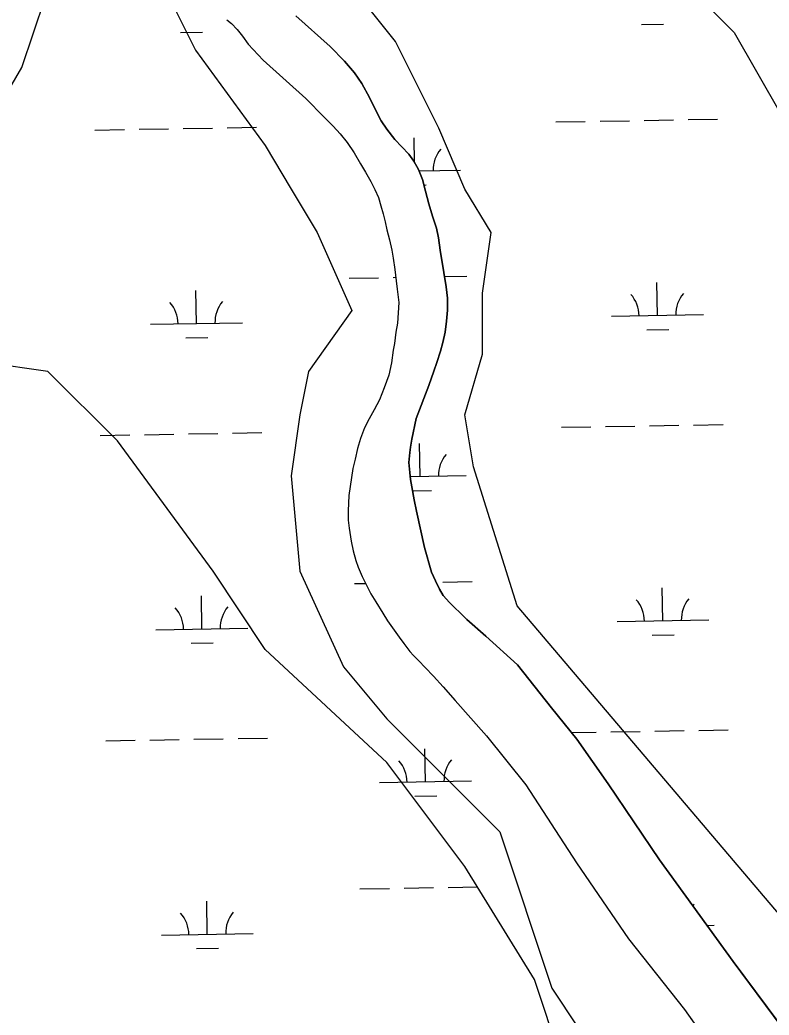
# Model space of a CAD drawing. Extents: x 3903937 to 3942190, y 260677 to 286651.
# Drawn here: x 3926819 to 3927635, y 268970 to 270054 of the extents above; entities that cross this region are included whole.
import ezdxf

# ---------------------------------------------------------------- set-up
doc = ezdxf.new("R2010")
doc.units = 0
for name, color, linetype in [('V-SITE-VEGE', 7, 'Continuous'), ('V-TOPO-SHOR', 7, 'Continuous'), ('V-WETL-SWMP', 7, 'Continuous')]:
    doc.layers.add(name, color=color, linetype=linetype)

msp = doc.modelspace()

# ---------------------------------------------------------------- linework, layer by layer
at = {"layer": 'V-SITE-VEGE'}
for points in [[(3926793.3, 270409.3), (3926821.7, 270399.8), (3926840.6, 270371.5), (3926906.8, 270286.3), (3926944.6, 270220.1), (3926963.5, 270116), (3927010.8, 270021.4), (3927086.5, 269917.3), (3927114.8, 269870), (3927143.2, 269822.7), (3927181, 269737.5), (3927133.8, 269671.3), (3927124.3, 269624), (3927114.8, 269557.7), (3927124.3, 269453.6), (3927171.6, 269349.6), (3927218.9, 269292.8), (3927341.8, 269169.8), (3927398.6, 268999.5), (3927455.3, 268914.3)], [(3926755.5, 269888.9), (3926821.7, 270002.4), (3926859.5, 270116), (3926859.5, 270182.2), (3926821.7, 270248.4), (3926783.8, 270314.7)], [(3927483.7, 270153.8), (3927597.2, 270040.3), (3927672.8, 269907.8), (3927720.1, 269851), (3927767.4, 269765.9), (3927795.8, 269699.7), (3927852.5, 269567.2), (3927890.3, 269491.5), (3927937.6, 269425.3), (3928003.8, 269321.2), (3928060.6, 269245.5), (3928107.9, 269179.2), (3928136.2, 269122.5), (3928193, 269046.8), (3928249.7, 268952.2)], [(3927871.4, 268753.5), (3927682.3, 269037.3), (3927360.7, 269415.8), (3927313.4, 269567.2), (3927304, 269624), (3927322.9, 269690.2), (3927322.9, 269756.4), (3927332.4, 269822.7), (3927304, 269870), (3927275.6, 269936.2), (3927228.3, 270030.8), (3927190.5, 270078.1)], [(3927408, 268923.8), (3927379.6, 269008.9), (3927304, 269131.9), (3927218.9, 269245.5), (3927086.5, 269368.5), (3927029.7, 269453.6), (3926925.7, 269595.6), (3926850, 269671.3), (3926783.8, 269680.7)]]:
    msp.add_lwpolyline(points, dxfattribs=at)
at = {"layer": 'V-TOPO-SHOR'}
for points in [[(3927044.6, 270054.2), (3927050, 270050.2), (3927056.1, 270043.9), (3927061.8, 270036.5), (3927068.1, 270027.8), (3927084.3, 270010.5), (3927130.9, 269968.4), (3927150.8, 269948.3), (3927160.6, 269938.5), (3927168.2, 269930.1), (3927175.8, 269920.7), (3927183.4, 269909.4), (3927190.1, 269897.3), (3927195.6, 269888.4), (3927201.4, 269878.2), (3927205.8, 269869.4), (3927209.7, 269860.6), (3927212.5, 269851.7), (3927214.8, 269843.1), (3927217, 269834.4), (3927219.1, 269825.5), (3927221.8, 269814.8), (3927224.5, 269803.5), (3927225.7, 269794.6), (3927227.5, 269782.2), (3927229, 269770), (3927230.3, 269760.8), (3927231.3, 269752.3), (3927231.9, 269746.5), (3927230.4, 269724), (3927228.7, 269714.2), (3927227.4, 269701.7), (3927226, 269694.6), (3927224, 269680.8), (3927221, 269667.1), (3927216.1, 269653.4), (3927211, 269640.3), (3927205, 269629.3), (3927199.6, 269619.6), (3927194.5, 269609.9), (3927190.2, 269598.2)], [(3927120, 270058.7), (3927157.3, 270025.1), (3927172.9, 270009.2), (3927183.7, 269996.4), (3927191.7, 269984.9), (3927200.2, 269969.8), (3927205.4, 269958.3), (3927212.8, 269944.4), (3927218.9, 269935.2), (3927227.7, 269924.1), (3927235.3, 269915.9), (3927242.7, 269907.9), (3927248.2, 269900.3), (3927253.4, 269891.3), (3927257.6, 269880.4), (3927261, 269867.7), (3927264.5, 269853.8), (3927268.7, 269840.5), (3927273, 269827.2), (3927275.3, 269816.8), (3927277.1, 269803.4), (3927281.1, 269779.1), (3927283.7, 269763.5), (3927285, 269751.2), (3927285.1, 269737.9), (3927284, 269726), (3927282.6, 269714.1), (3927280, 269702.9), (3927277.2, 269693.3), (3927273.5, 269681), (3927270, 269671.6), (3927264.7, 269656.1), (3927250.8, 269620), (3927246.2, 269597.5), (3927244.7, 269588.9), (3927244, 269582.9), (3927243, 269572.2), (3927243.9, 269561.3), (3927244.8, 269553.4), (3927246.1, 269545.5), (3927248.6, 269531.3), (3927251.1, 269519.1), (3927260.1, 269479.4), (3927267.7, 269452.7), (3927271.8, 269443.1), (3927276.3, 269434), (3927280.2, 269427.4), (3927287, 269419.7), (3927292.5, 269414), (3927298.6, 269408.5), (3927305.9, 269401), (3927326.8, 269382.9), (3927361.2, 269351.7), (3927398.1, 269304.7), (3927425.6, 269270.7), (3927460, 269222.1), (3927515.7, 269139.2), (3927596, 269028.7), (3927670, 268929.1)], [(3927190.2, 269598.2), (3927187, 269587.5), (3927184.5, 269575.6), (3927182, 269565.4), (3927177.4, 269536.3), (3927177, 269519.5), (3927176.9, 269509.3), (3927178.1, 269500.6), (3927180.2, 269486.5), (3927182.4, 269475.9), (3927185.3, 269465.2), (3927187.7, 269458.2), (3927191.9, 269448), (3927197.1, 269437.8), (3927201.4, 269429), (3927207, 269420.3), (3927214.6, 269408), (3927219.7, 269399.7), (3927232.3, 269381.7), (3927237.5, 269374.8), (3927243.8, 269366.1), (3927248, 269361.8), (3927253.6, 269356.2), (3927260.7, 269348.9), (3927269.6, 269339.2), (3927280.3, 269327.6), (3927293.4, 269312.7), (3927327.6, 269274.2), (3927370.4, 269221.1), (3927425.5, 269135.9), (3927482.1, 269053.1), (3927543, 268976.2), (3927620.9, 268866)]]:
    msp.add_lwpolyline(points, dxfattribs=at)
at = {"layer": 'V-WETL-SWMP'}
for p, q in [((3927044.6, 270054.2), (3927050, 270050.2)), ((3927050, 270050.2), (3927056.1, 270043.9)), ((3927157.3, 270025.1), (3927120, 270058.7)), ((3927496, 270049.3), (3927520, 270049.7)), ((3926994.2, 270040.5), (3927018.2, 270040.9)), ((3927056.1, 270043.9), (3927061.8, 270036.5)), ((3927061.8, 270036.5), (3927068.1, 270027.8)), ((3927068.1, 270027.8), (3927084.3, 270010.5)), ((3927172.9, 270009.2), (3927157.3, 270025.1)), ((3927084.3, 270010.5), (3927130.9, 269968.4)), ((3927183.7, 269996.4), (3927172.9, 270009.2)), ((3927191.7, 269984.9), (3927183.7, 269996.4)), ((3927200.2, 269969.8), (3927191.7, 269984.9)), ((3927130.9, 269968.4), (3927150.8, 269948.3)), ((3927205.4, 269958.3), (3927200.2, 269969.8)), ((3927212.8, 269944.4), (3927205.4, 269958.3)), ((3927150.8, 269948.3), (3927160.6, 269938.5)), ((3927218.9, 269935.2), (3927212.8, 269944.4)), ((3927403, 269943), (3927435, 269943.6)), ((3927451, 269943.9), (3927483, 269944.4)), ((3927499, 269944.7), (3927531, 269945.3)), ((3927547, 269945.6), (3927579, 269946.1)), ((3926901.2, 269934.2), (3926933.2, 269934.8)), ((3926949.2, 269935), (3926981.2, 269935.6)), ((3926997.2, 269935.9), (3927029.2, 269936.4)), ((3927045.2, 269936.7), (3927077.2, 269937.3)), ((3927160.6, 269938.5), (3927168.2, 269930.1)), ((3927168.2, 269930.1), (3927175.8, 269920.7)), ((3927227.7, 269924.1), (3927218.9, 269935.2)), ((3927175.8, 269920.7), (3927183.4, 269909.4)), ((3927235.3, 269915.9), (3927227.7, 269924.1)), ((3927249.2, 269898.5), (3927248.7, 269925.6)), ((3927183.4, 269909.4), (3927190.1, 269897.3)), ((3927242.7, 269907.9), (3927235.3, 269915.9)), ((3927248.2, 269900.3), (3927242.7, 269907.9)), ((3927253.4, 269891.3), (3927248.2, 269900.3)), ((3927190.1, 269897.3), (3927195.6, 269888.4)), ((3927195.6, 269888.4), (3927201.4, 269878.2)), ((3927257.6, 269880.4), (3927253.4, 269891.3)), ((3927254, 269889.7), (3927299.3, 269890.4)), ((3927201.4, 269878.2), (3927205.8, 269869.4)), ((3927261, 269867.7), (3927257.6, 269880.4)), ((3927205.8, 269869.4), (3927209.7, 269860.6)), ((3927259.2, 269874.3), (3927261.6, 269874.4)), ((3927264.5, 269853.8), (3927261, 269867.7)), ((3927209.7, 269860.6), (3927212.5, 269851.7)), ((3927212.5, 269851.7), (3927214.8, 269843.1)), ((3927268.7, 269840.5), (3927264.5, 269853.8)), ((3927214.8, 269843.1), (3927217, 269834.4)), ((3927217, 269834.4), (3927219.1, 269825.5)), ((3927273, 269827.2), (3927268.7, 269840.5)), ((3927219.1, 269825.5), (3927221.8, 269814.8)), ((3927275.3, 269816.8), (3927273, 269827.2)), ((3927221.8, 269814.8), (3927224.5, 269803.5)), ((3927277.1, 269803.4), (3927275.3, 269816.8)), ((3927224.5, 269803.5), (3927225.7, 269794.6)), ((3927281.1, 269779.1), (3927277.1, 269803.4)), ((3927225.7, 269794.6), (3927227.5, 269782.2)), ((3927227.5, 269782.2), (3927229, 269770)), ((3927283.7, 269763.5), (3927281.1, 269779.1)), ((3927178, 269772.9), (3927210, 269773.4)), ((3927226, 269773.7), (3927228.5, 269773.8)), ((3927229, 269770), (3927230.3, 269760.8)), ((3927281.8, 269774.7), (3927306, 269775.1)), ((3927513.6, 269732.3), (3927513, 269768.3)), ((3927011.8, 269723.5), (3927011.1, 269759.5)), ((3927230.3, 269760.8), (3927231.3, 269752.3)), ((3927285, 269751.2), (3927283.7, 269763.5)), ((3927231.9, 269746.5), (3927230.4, 269724)), ((3927231.3, 269752.3), (3927231.9, 269746.5)), ((3927285.1, 269737.9), (3927285, 269751.2)), ((3927284, 269726), (3927285.1, 269737.9)), ((3926961.8, 269722.6), (3927061.8, 269724.4)), ((3927282.6, 269714.1), (3927284, 269726)), ((3927463.6, 269731.5), (3927563.6, 269733.2)), ((3927228.7, 269714.2), (3927227.4, 269701.7)), ((3927230.4, 269724), (3927228.7, 269714.2)), ((3927280, 269702.9), (3927282.6, 269714.1)), ((3927501.9, 269716.7), (3927525.9, 269717.1)), ((3927000, 269707.9), (3927024, 269708.3)), ((3927277.2, 269693.3), (3927280, 269702.9)), ((3927226, 269694.6), (3927224, 269680.8)), ((3927227.4, 269701.7), (3927226, 269694.6)), ((3927273.5, 269681), (3927277.2, 269693.3)), ((3927224, 269680.8), (3927221, 269667.1)), ((3927270, 269671.6), (3927273.5, 269681)), ((3927264.7, 269656.1), (3927270, 269671.6)), ((3927221, 269667.1), (3927216.1, 269653.4)), ((3927216.1, 269653.4), (3927211, 269640.3)), ((3927250.8, 269620), (3927264.7, 269656.1)), ((3927211, 269640.3), (3927205, 269629.3)), ((3927205, 269629.3), (3927199.6, 269619.6)), ((3927199.6, 269619.6), (3927194.5, 269609.9)), ((3927246.2, 269597.5), (3927250.8, 269620)), ((3927194.5, 269609.9), (3927190.2, 269598.2)), ((3927408.9, 269610.4), (3927440.9, 269611)), ((3927456.9, 269611.2), (3927488.9, 269611.8)), ((3927504.9, 269612.1), (3927536.9, 269612.7)), ((3927552.9, 269612.9), (3927584.9, 269613.5)), ((3926907, 269601.6), (3926939, 269602.1)), ((3926955, 269602.4), (3926987, 269603)), ((3927003, 269603.3), (3927035, 269603.8)), ((3927051, 269604.1), (3927083, 269604.7)), ((3927190.2, 269598.2), (3927186.9, 269587.5)), ((3927244.7, 269588.9), (3927246.2, 269597.5)), ((3927186.9, 269587.5), (3927184.5, 269575.6)), ((3927244, 269582.9), (3927244.7, 269588.9)), ((3927255.2, 269556.9), (3927254.6, 269592.9)), ((3927184.5, 269575.6), (3927182, 269565.4)), ((3927243, 269572.2), (3927244, 269582.9)), ((3927182, 269565.4), (3927177.4, 269536.3)), ((3927243.9, 269561.3), (3927243, 269572.2)), ((3927244.8, 269553.4), (3927243.9, 269561.3)), ((3927244.4, 269556.8), (3927305.2, 269557.8)), ((3927246.1, 269545.5), (3927244.8, 269553.4)), ((3927248.6, 269531.3), (3927246.1, 269545.5)), ((3927246.8, 269541.4), (3927267.5, 269541.7)), ((3927177.4, 269536.3), (3927177, 269519.5)), ((3927251.1, 269519.1), (3927248.6, 269531.3)), ((3927177, 269519.5), (3927176.9, 269509.3)), ((3927260.1, 269479.4), (3927251.1, 269519.1)), ((3927176.9, 269509.3), (3927178.1, 269500.6)), ((3927178.1, 269500.6), (3927180.2, 269486.5)), ((3927180.2, 269486.5), (3927182.4, 269475.9)), ((3927182.4, 269475.9), (3927185.3, 269465.2)), ((3927267.7, 269452.7), (3927260.1, 269479.4)), ((3927185.3, 269465.2), (3927187.7, 269458.2)), ((3927187.7, 269458.2), (3927191.9, 269448)), ((3927191.9, 269448), (3927197.1, 269437.8)), ((3927271.8, 269443.1), (3927267.7, 269452.7)), ((3927276.3, 269434), (3927271.8, 269443.1)), ((3927279.8, 269441.9), (3927311.8, 269442.5)), ((3927183.8, 269440.2), (3927195.7, 269440.4)), ((3927197.1, 269437.8), (3927201.4, 269429)), ((3927280.2, 269427.4), (3927276.3, 269434)), ((3927519.4, 269399.7), (3927518.8, 269435.7)), ((3927017.6, 269390.9), (3927017, 269426.9)), ((3927201.4, 269429), (3927207, 269420.3)), ((3927287, 269419.7), (3927280.2, 269427.4)), ((3927207, 269420.3), (3927214.6, 269408)), ((3927292.5, 269414), (3927287, 269419.7)), ((3927298.6, 269408.5), (3927292.5, 269414)), ((3927214.6, 269408), (3927219.7, 269399.7)), ((3927219.7, 269399.7), (3927232.3, 269381.7)), ((3927305.9, 269401), (3927298.6, 269408.5)), ((3927326.8, 269382.9), (3927305.9, 269401)), ((3927469.5, 269398.8), (3927569.4, 269400.6)), ((3926967.6, 269390), (3927067.6, 269391.8)), ((3927232.3, 269381.7), (3927237.5, 269374.8)), ((3927361.2, 269351.7), (3927326.8, 269382.9)), ((3927507.7, 269384.1), (3927531.7, 269384.5)), ((3927005.9, 269375.2), (3927029.9, 269375.7)), ((3927237.5, 269374.8), (3927243.8, 269366.1)), ((3927243.8, 269366.1), (3927248, 269361.8)), ((3927248, 269361.8), (3927253.6, 269356.2)), ((3927253.6, 269356.2), (3927260.7, 269348.9)), ((3927260.7, 269348.9), (3927269.6, 269339.2)), ((3927398.1, 269304.7), (3927361.2, 269351.7)), ((3927269.6, 269339.2), (3927280.3, 269327.6)), ((3927280.3, 269327.6), (3927293.4, 269312.7)), ((3927293.4, 269312.7), (3927327.6, 269274.2)), ((3927425.6, 269270.7), (3927398.1, 269304.7)), ((3927510.7, 269279.5), (3927542.7, 269280)), ((3927558.7, 269280.3), (3927590.7, 269280.9)), ((3926912.9, 269268.9), (3926944.9, 269269.5)), ((3926960.9, 269269.8), (3926992.9, 269270.4)), ((3927008.9, 269270.6), (3927040.9, 269271.2)), ((3927056.9, 269271.5), (3927088.9, 269272)), ((3927327.6, 269274.2), (3927370.4, 269221.1)), ((3927419.8, 269277.9), (3927446.7, 269278.3)), ((3927460, 269222.1), (3927425.6, 269270.7)), ((3927462.7, 269278.6), (3927494.7, 269279.2)), ((3927261.1, 269224.3), (3927260.4, 269260.3)), ((3927211.1, 269223.4), (3927311, 269225.2)), ((3927370.4, 269221.1), (3927425.5, 269135.9)), ((3927515.7, 269139.2), (3927460, 269222.1)), ((3927249.3, 269208.7), (3927273.3, 269209.1)), ((3927596, 269028.7), (3927515.7, 269139.2)), ((3927425.5, 269135.9), (3927482.1, 269053.1)), ((3927189.7, 269107.6), (3927221.7, 269108.2)), ((3927237.7, 269108.5), (3927269.7, 269109)), ((3927285.7, 269109.3), (3927317.7, 269109.9)), ((3927023.5, 269058.3), (3927022.8, 269094.2)), ((3927567.6, 269067.8), (3927575.3, 269068)), ((3926973.5, 269057.4), (3927073.5, 269059.1)), ((3927482.1, 269053.1), (3927543, 268976.2)), ((3927011.7, 269042.6), (3927035.7, 269043)), ((3927670, 268929.1), (3927596, 269028.7)), ((3927543, 268976.2), (3927620.9, 268866))]:
    msp.add_line(p, q, dxfattribs=at)
for centre, start, end in [((3927304.6, 269891), 140.2366, 181.7802), ((3926956.5, 269723), 0.2366, 41.7802), ((3927067, 269724.9), 140.2366, 181.7802), ((3927458.3, 269731.8), 0.2366, 41.7802), ((3927568.8, 269733.8), 140.2366, 181.7802), ((3927310.4, 269558.4), 140.2366, 181.7802), ((3927464.2, 269399.2), 0.2366, 41.7802), ((3927574.7, 269401.2), 140.2366, 181.7802), ((3926962.4, 269390.4), 0.2366, 41.7802), ((3927072.8, 269392.3), 140.2366, 181.7802), ((3927205.8, 269223.8), 0.2366, 41.7802), ((3927316.3, 269225.8), 140.2366, 181.7802), ((3927580.5, 269068.5), 140.2366, 143.9946), ((3926968.2, 269057.8), 0.2366, 41.7802), ((3927078.7, 269059.7), 140.2366, 181.7802)]:
    msp.add_arc(centre, 35.2, start, end, dxfattribs=at)

doc.saveas('drawing.dxf')
